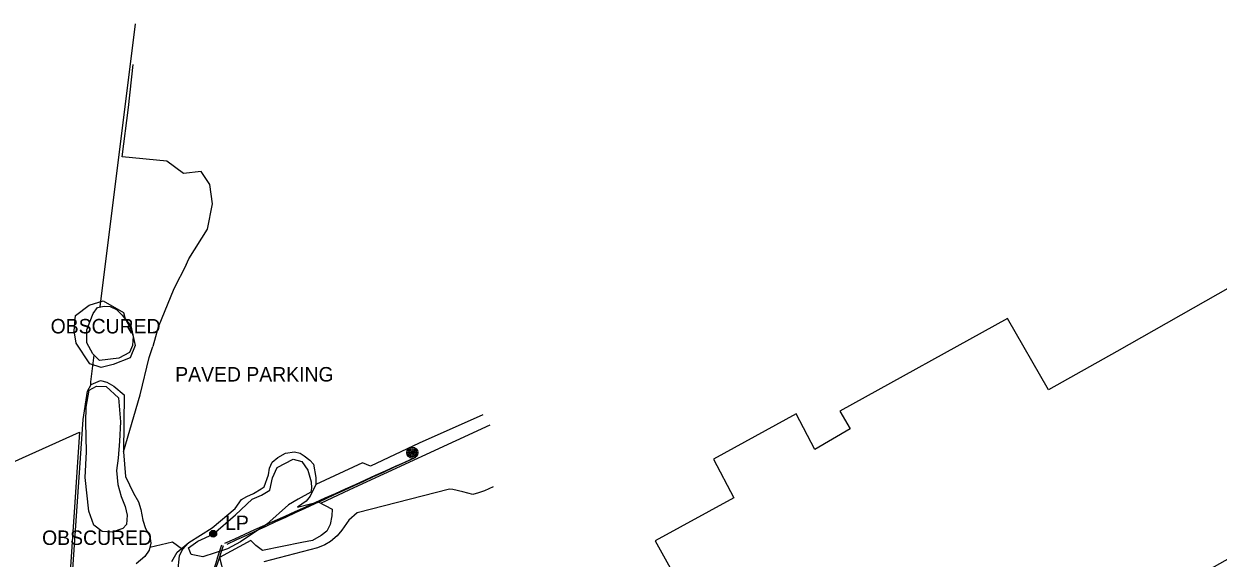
# Model space of a CAD drawing. Extents: x 368532 to 392481, y 10654822 to 10676899.
# Drawn here: x 389633 to 390044.9, y 10659251 to 10659435.2 of the extents above; entities that cross this region are included whole.
import ezdxf

# ---------------------------------------------------------------- set-up
doc = ezdxf.new("R2010")
doc.units = 0
for name, color, linetype in [('p_Catenary', 7, 'Continuous'), ('p_dtm obscured area', 7, 'Continuous'), ('p_road general road feature', 7, 'Continuous'), ('p_structure building', 7, 'Continuous'), ('p_structure fence', 7, 'Continuous'), ('p_utility general pole', 7, 'Continuous'), ('p_veg woods', 7, 'Continuous')]:
    doc.layers.add(name, color=color, linetype=linetype)

msp = doc.modelspace()

# ---------------------------------------------------------------- linework, layer by layer
at = {"layer": 'p_Catenary'}
for points in [[(389702.27, 10659256.1), (389705.74, 10659257.66), (389709.2, 10659259.22), (389712.67, 10659260.79), (389716.14, 10659262.35), (389719.6, 10659263.91), (389723.07, 10659265.48), (389726.54, 10659267.04), (389730, 10659268.6), (389733.47, 10659270.16), (389736.93, 10659271.73), (389740.4, 10659273.29), (389743.87, 10659274.85), (389747.33, 10659276.42), (389750.8, 10659277.98), (389754.26, 10659279.54), (389757.73, 10659281.1), (389761.2, 10659282.67), (389764.66, 10659284.23), (389768.13, 10659285.79)], [(389703.09, 10659255.84), (389706.46, 10659257.39), (389709.82, 10659258.94), (389713.19, 10659260.49), (389716.56, 10659262.04), (389719.93, 10659263.59), (389723.29, 10659265.14), (389726.66, 10659266.69), (389730.03, 10659268.24), (389733.39, 10659269.79), (389736.76, 10659271.34), (389740.13, 10659272.89), (389743.5, 10659274.44), (389746.86, 10659275.98), (389750.23, 10659277.53), (389753.6, 10659279.08), (389756.96, 10659280.63), (389760.33, 10659282.18), (389763.7, 10659283.73), (389767.07, 10659285.28)], [(389688.17, 10659215.4), (389688.89, 10659217.5), (389689.61, 10659219.6), (389690.33, 10659221.7), (389691.05, 10659223.8), (389691.77, 10659225.9), (389692.5, 10659228), (389693.22, 10659230.1), (389693.94, 10659232.2), (389694.66, 10659234.3), (389695.38, 10659236.4), (389696.1, 10659238.5), (389696.83, 10659240.6), (389697.55, 10659242.7), (389698.27, 10659244.8), (389698.99, 10659246.9), (389699.71, 10659249), (389700.43, 10659251.1), (389701.16, 10659253.2), (389701.88, 10659255.3)], [(389688.8, 10659216.26), (389689.46, 10659218.33), (389690.11, 10659220.39), (389690.77, 10659222.46), (389691.42, 10659224.53), (389692.07, 10659226.59), (389692.73, 10659228.66), (389693.38, 10659230.72), (389694.03, 10659232.79), (389694.69, 10659234.86), (389695.34, 10659236.92), (389695.99, 10659238.99), (389696.65, 10659241.05), (389697.3, 10659243.12), (389697.96, 10659245.19), (389698.61, 10659247.25), (389699.26, 10659249.32), (389699.92, 10659251.38), (389700.57, 10659253.45), (389701.22, 10659255.52)]]:
    msp.add_lwpolyline(points, dxfattribs=at)
at = {"layer": 'p_dtm obscured area'}
msp.add_lwpolyline([(389668.27, 10659332.92), (389669.84, 10659330.03), (389670.65, 10659327.48), (389670.45, 10659324.33), (389669.41, 10659321.85), (389665.73, 10659319.93), (389659.12, 10659319.11), (389656.81, 10659321.42), (389654.65, 10659325.28), (389654.74, 10659329.76), (389655.84, 10659332.65), (389656.87, 10659335.33), (389658.39, 10659337.44), (389660.72, 10659337.84), (389662.76, 10659337.81), (389664.94, 10659336.7), (389666.91, 10659334.78)], close=True, dxfattribs=at)
for points in [[(389645.26, 10659180.64), (389653.48, 10659298.77), (389654.92, 10659308.55), (389656.19, 10659310.88), (389659.4, 10659312.29), (389661.54, 10659311.64), (389664.01, 10659310.32), (389667.59, 10659307.32), (389667.3, 10659287.59), (389668.01, 10659279.16), (389670.75, 10659273.33), (389672.46, 10659270.35), (389673.32, 10659267.77), (389674.05, 10659264.05), (389674.9, 10659261.18), (389676.45, 10659258.53), (389676.77, 10659256.18), (389676.17, 10659253.69), (389674.75, 10659251.48), (389671.72, 10659249)], [(389686.03, 10659246.25), (389686.67, 10659251.74), (389687.71, 10659253.9), (389689.82, 10659256.39), (389697.9, 10659261.36), (389705.89, 10659268.08), (389708.08, 10659271.24), (389709.86, 10659272.26), (389712.2, 10659273.3), (389714.8, 10659274.92), (389715.84, 10659275.56), (389717.35, 10659279.71), (389717.68, 10659282.01), (389718.66, 10659284.04), (389720.57, 10659285.73), (389723.25, 10659287.17), (389726.28, 10659287.66), (389728.22, 10659287.2), (389729.6, 10659286.26), (389731.59, 10659284.75), (389732.84, 10659283.37), (389733.66, 10659278.76), (389733.63, 10659276.4), (389731.74, 10659272.32), (389730.37, 10659270.56), (389727.31, 10659268.56), (389734.51, 10659270.4), (389739.31, 10659267.81), (389739.22, 10659265.52), (389738.58, 10659262.54), (389737.48, 10659260.32), (389735.47, 10659258.73), (389732.5, 10659257.02), (389728.87, 10659256.39), (389715.32, 10659253.62), (389712.93, 10659255.28), (389711.23, 10659257.06), (389700.42, 10659251.17), (389701.96, 10659245.41)]]:
    msp.add_lwpolyline(points, dxfattribs=at)
at = {"layer": 'p_road general road feature'}
for p, q in [((389669.03, 10659406.39), (389670.7, 10659421.2)), ((389666.9, 10659389.36), (389669.03, 10659406.39)), ((389682.27, 10659387.86), (389666.9, 10659389.36)), ((389688.02, 10659383.62), (389682.27, 10659387.86)), ((389694.13, 10659384.37), (389688.02, 10659383.62)), ((389697.12, 10659379.83), (389694.13, 10659384.37)), ((389698, 10659373.2), (389697.12, 10659379.83)), ((389696.36, 10659364.41), (389698, 10659373.2)), ((389689.85, 10659354.17), (389696.36, 10659364.41)), ((389688.91, 10659352.15), (389689.85, 10659354.17)), ((389688.91, 10659352.15), (389684.7, 10659343.87)), ((389684.7, 10659343.87), (389679.29, 10659330.59)), ((389679.29, 10659330.59), (389677.49, 10659324.01)), ((389676.21, 10659320.21), (389677.49, 10659324.01)), ((389673.06, 10659307.28), (389676.21, 10659320.21)), ((389667.3, 10659287.59), (389673.06, 10659307.28)), ((389791.29, 10659300.43), (389769.37, 10659290.57)), ((389769.37, 10659290.57), (389752.54, 10659282.72)), ((389749.72, 10659283.83), (389733.63, 10659276.4)), ((389752.54, 10659282.72), (389749.72, 10659283.83)), ((389779.72, 10659274.77), (389747.88, 10659266.59)), ((389780.98, 10659274.68), (389779.72, 10659274.77)), ((389784.32, 10659273.85), (389780.98, 10659274.68)), ((389794.78, 10659275.55), (389791.85, 10659274.14)), ((389787.79, 10659272.97), (389784.32, 10659273.85)), ((389789.81, 10659273.53), (389787.79, 10659272.97)), ((389791.85, 10659274.14), (389789.81, 10659273.53)), ((389747.88, 10659266.59), (389745.02, 10659264.08)), ((389745.02, 10659264.08), (389742.62, 10659260.64)), ((389741.03, 10659258.63), (389738.7, 10659256.71)), ((389742.62, 10659260.64), (389741.03, 10659258.63)), ((389685.88, 10659252.97), (389689.82, 10659256.39)), ((389734.21, 10659254.52), (389715.7, 10659249.69)), ((389736.79, 10659255.54), (389734.21, 10659254.52)), ((389738.7, 10659256.71), (389736.79, 10659255.54)), ((389683.97, 10659249.8), (389685.88, 10659252.97))]:
    msp.add_line(p, q, dxfattribs=at)
at = {"layer": 'p_structure building'}
for points in [[(390065.49, 10659260.39), (390117.96, 10659289.52), (390177.19, 10659322.55), (390136.58, 10659393.81), (390119.13, 10659383.19), (390118.72, 10659383.94), (390009.93, 10659322.19)], [(390009.93, 10659322.19), (389986.41, 10659308.97), (389972.19, 10659333.64), (389914.39, 10659301.63), (389917.95, 10659295.58), (389905.8, 10659288.44), (389899.31, 10659300.79), (389870.85, 10659285.11), (389877.87, 10659271.8), (389850.75, 10659256.93), (389861.5, 10659237.46), (389870.12, 10659242.25), (389874.01, 10659235.7), (389870.65, 10659233.76), (389875.84, 10659225.26), (389895.58, 10659237.54), (389926.29, 10659181.93), (390065.49, 10659260.39)], [(389497.94, 10659225.01), (389652.17, 10659294.45), (389644.49, 10659179.06), (389621.17, 10659180.37), (389620.86, 10659168.89), (389599.2, 10659169.99), (389597.76, 10659151.07), (389499.72, 10659106.97)]]:
    msp.add_lwpolyline(points, dxfattribs=at)
at = {"layer": 'p_structure fence'}
for p, q in [((389659.31, 10659337.6), (389671.48, 10659435.24)), ((389656.1, 10659311.78), (389657.24, 10659320.99)), ((389656.07, 10659310.67), (389656.1, 10659311.78)), ((389745.4, 10659274.64), (389793.81, 10659296.93)), ((389735.37, 10659269.94), (389745.4, 10659274.64)), ((389684.26, 10659256.5), (389676.4, 10659254.65)), ((389687.73, 10659253.92), (389684.26, 10659256.5))]:
    msp.add_line(p, q, dxfattribs=at)
at = {"layer": 'p_utility general pole'}
for centre, radius in [((389766.97, 10659287.35), 1.9), ((389766.97, 10659287.35), 1.44), ((389766.97, 10659287.35), 0.973), ((389766.97, 10659287.35), 0.539), ((389766.97, 10659287.35), 0.192), ((389698.27, 10659259.36), 1.19), ((389698.27, 10659259.36), 0.901), ((389698.27, 10659259.36), 0.608), ((389698.27, 10659259.36), 0.337), ((389698.27, 10659259.36), 0.12)]:
    msp.add_circle(centre, radius, dxfattribs=at)
at = {"layer": 'p_veg woods'}
for points in [[(389667.93, 10659333.46), (389669.89, 10659331.1), (389671.32, 10659324.28), (389669.63, 10659320.06), (389663.78, 10659317.7), (389659.68, 10659316.72), (389655.74, 10659318.04), (389651.07, 10659325.09), (389650.27, 10659329.39), (389650.81, 10659334.66), (389655.5, 10659338.17), (389660.3, 10659339.72), (389667.37, 10659335.64)], [(389666.58, 10659272.27), (389667.93, 10659268.78), (389668.66, 10659265.73), (389668.39, 10659262.56), (389667.09, 10659261.17), (389663.39, 10659259.97), (389660.01, 10659260.11), (389657.11, 10659262.28), (389655.42, 10659267.17), (389654.16, 10659278.74), (389654.62, 10659287.64), (389654.32, 10659297.88), (389654.46, 10659303.09), (389655.45, 10659308.94), (389658.01, 10659310.23), (389661.33, 10659310.15), (389665.59, 10659306.31), (389666.31, 10659298), (389666, 10659291.32), (389665.49, 10659285.47), (389664.87, 10659281.22), (389665.36, 10659276.36)], [(389731.91, 10659273.76), (389727.6, 10659271.33), (389724.21, 10659269.37), (389716.81, 10659262.7), (389707.69, 10659256.57), (389703.25, 10659254.16), (389694.72, 10659251.36), (389690.65, 10659252.26), (389689.75, 10659254.51), (389692.97, 10659256.87), (389698.25, 10659259.25), (389706.01, 10659265.89), (389711.69, 10659271.27), (389714.91, 10659272.63), (389717.84, 10659274.37), (389718.71, 10659278.72), (389720.38, 10659282.18), (389725.85, 10659285.12), (389728.81, 10659284.24), (389730.86, 10659281.31), (389732.1, 10659277.31), (389732.23, 10659275.11)]]:
    msp.add_lwpolyline(points, close=True, dxfattribs=at)

# ---------------------------------------------------------------- texts
at = {"layer": 'p_dtm obscured area'}
for p in [(389640.36, 10659328.47), (389637.41, 10659255.51)]:
    msp.add_text(' OBSCURED', height=5, dxfattribs=at).set_placement(p)
at = {"layer": 'p_road general road feature'}
msp.add_text(' PAVED PARKING', height=5, dxfattribs=at).set_placement((389683.32, 10659311.88))
at = {"layer": 'p_utility general pole'}
msp.add_text('LP', height=5, dxfattribs=at).set_placement((389702.39, 10659260.65))

doc.saveas('drawing.dxf')
